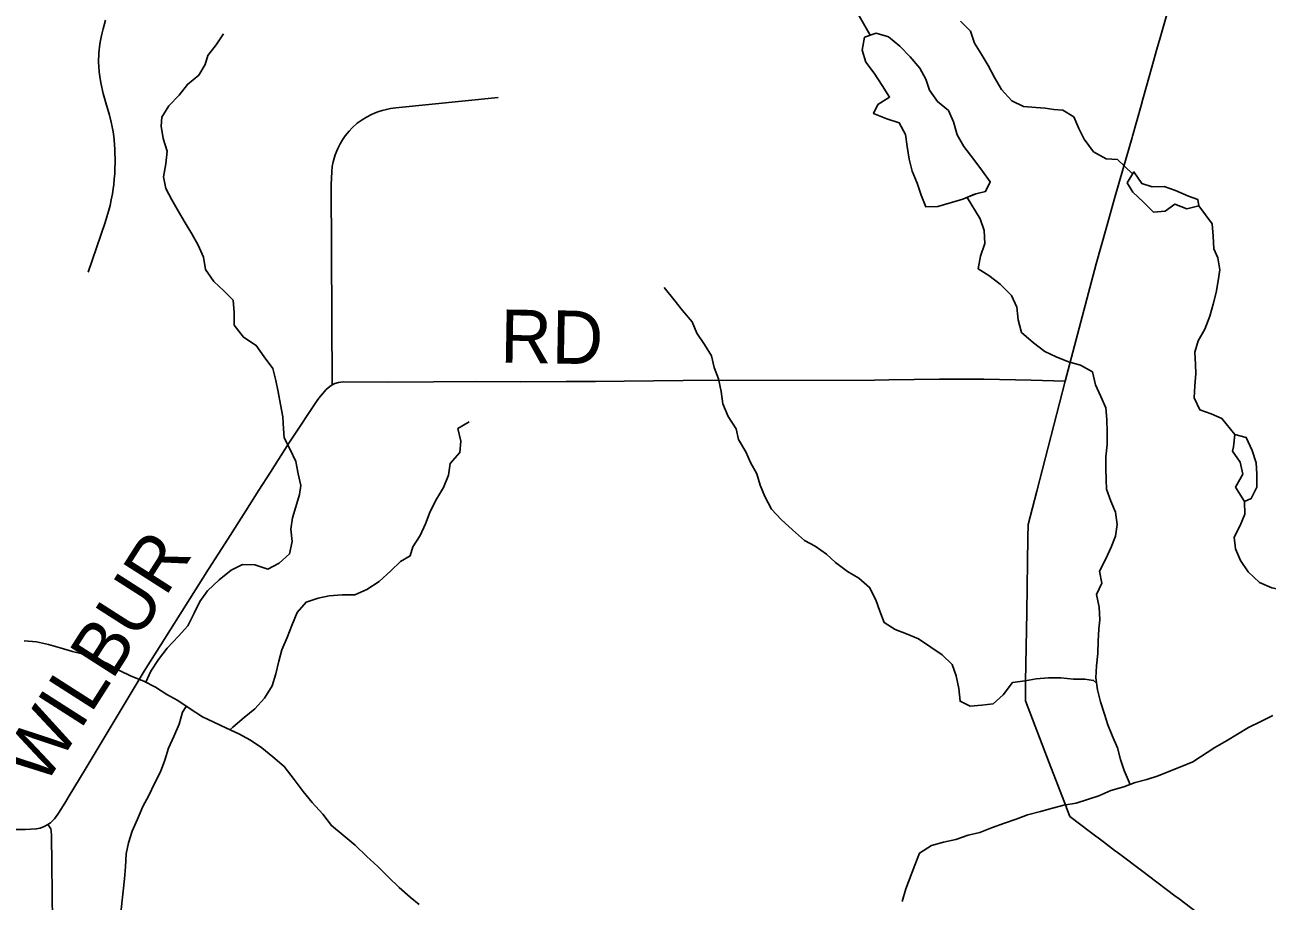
# Model space of a CAD drawing. Extents: x 0 to 34, y 0 to 22.
# Drawn here: x 7.997 to 8.66, y 16.732 to 17.2 of the extents above; entities that cross this region are included whole.
import ezdxf

# ---------------------------------------------------------------- set-up
doc = ezdxf.new("R2010")
doc.units = 0
for name, color, linetype in [('GM_X_County_Road', 7, 'Continuous'), ('GM_X_Minor_Lake', 7, 'Continuous'), ('GM_X_Minor_River', 7, 'Continuous'), ('GM_X_Township_Road', 7, 'Continuous'), ('GM_X_Township_Road_Text', 7, 'Continuous')]:
    doc.layers.add(name, color=color, linetype=linetype)

msp = doc.modelspace()

# ---------------------------------------------------------------- linework, layer by layer
at = {"layer": 'GM_X_County_Road'}
msp.add_lwpolyline([(8.62249, 16.72613), (8.61333, 16.73306), (8.61106, 16.73477), (8.59703, 16.74537), (8.59472, 16.74712), (8.58026, 16.75804), (8.57946, 16.75865), (8.57298, 16.76355), (8.56605, 16.76878), (8.55504, 16.7771), (8.55327, 16.7817), (8.55322, 16.78184), (8.54406, 16.80566), (8.5313, 16.83885), (8.53137, 16.84328), (8.53145, 16.84896), (8.53203, 16.88618), (8.53264, 16.92603), (8.5328, 16.93295), (8.53743, 16.95071), (8.55262, 17.00949), (8.56901, 17.07202), (8.57439, 17.09096), (8.57891, 17.10684), (8.58348, 17.12289), (8.58822, 17.13953), (8.58839, 17.14014), (8.59303, 17.15651), (8.59398, 17.15984), (8.59757, 17.17252), (8.5985, 17.1758), (8.60155, 17.18655), (8.6033, 17.19271), (8.60751, 17.20757)], dxfattribs=at)
at = {"layer": 'GM_X_Minor_Lake'}
for points in [[(8.44548, 17.19291), (8.44415, 17.18607), (8.44607, 17.17961), (8.45064, 17.17372), (8.45484, 17.16726), (8.45884, 17.16099), (8.45257, 17.15699), (8.45029, 17.15224), (8.45734, 17.14939), (8.464, 17.14731), (8.46724, 17.14104), (8.4682, 17.13458), (8.46935, 17.12793), (8.47089, 17.12146), (8.47356, 17.115), (8.47566, 17.10873), (8.47814, 17.10246), (8.48461, 17.10266), (8.49792, 17.10648), (8.50406, 17.10909)], [(8.44548, 17.19291), (8.44415, 17.18607), (8.44607, 17.17961), (8.45064, 17.17372), (8.45484, 17.16726), (8.45884, 17.16099), (8.45257, 17.15699), (8.45029, 17.15224), (8.45734, 17.14939), (8.464, 17.14731), (8.46724, 17.14104), (8.4682, 17.13458), (8.46935, 17.12793), (8.47089, 17.12146), (8.47356, 17.115), (8.47566, 17.10873), (8.47814, 17.10246), (8.48461, 17.10266), (8.49792, 17.10648), (8.5042, 17.10915)], [(8.50406, 17.10909), (8.50485, 17.10931), (8.51009, 17.11067), (8.51256, 17.11581), (8.50836, 17.12151), (8.50379, 17.12778), (8.49845, 17.13461), (8.49483, 17.14088), (8.49291, 17.14773), (8.49024, 17.15381), (8.48434, 17.15874), (8.48014, 17.16463), (8.47823, 17.17052), (8.47499, 17.17641), (8.46984, 17.18249), (8.46432, 17.18819), (8.45822, 17.19312), (8.45175, 17.1952), (8.44548, 17.19291)], [(8.50414, 17.10911), (8.50485, 17.10931), (8.51009, 17.11067), (8.51256, 17.11581), (8.50836, 17.12151), (8.50379, 17.12778), (8.49845, 17.13461), (8.49483, 17.14088), (8.49291, 17.14773), (8.49024, 17.15381), (8.48434, 17.15874), (8.48014, 17.16463), (8.47823, 17.17052), (8.47499, 17.17641), (8.46984, 17.18249), (8.46432, 17.18819), (8.45822, 17.19312), (8.45175, 17.1952), (8.44548, 17.19291)], [(8.62387, 17.10302), (8.62329, 17.10644), (8.61835, 17.10815), (8.61149, 17.11118), (8.6054, 17.11326), (8.59893, 17.11306), (8.59341, 17.11496), (8.58922, 17.12104), (8.58561, 17.11533)], [(8.62387, 17.10302), (8.62329, 17.10644), (8.61835, 17.10815), (8.61149, 17.11118), (8.6054, 17.11326), (8.59893, 17.11306), (8.59341, 17.11496), (8.58922, 17.12104), (8.58561, 17.11533)], [(8.58561, 17.11533), (8.58866, 17.1102), (8.59438, 17.10488), (8.59971, 17.09957), (8.60599, 17.10015), (8.61112, 17.10395), (8.6174, 17.1013), (8.62387, 17.10302)], [(8.58561, 17.11533), (8.58866, 17.1102), (8.59438, 17.10488), (8.59971, 17.09957), (8.60599, 17.10015), (8.61112, 17.10395), (8.6174, 17.1013), (8.62387, 17.10302)], [(8.64825, 16.94524), (8.65188, 16.94677), (8.65491, 16.95286), (8.6549, 16.9597), (8.65451, 16.96579), (8.65241, 16.97244), (8.64917, 16.97928), (8.64308, 16.98098), (8.64233, 16.97433)], [(8.64827, 16.94524), (8.65188, 16.94677), (8.65491, 16.95286), (8.6549, 16.9597), (8.65451, 16.96579), (8.65241, 16.97244), (8.64917, 16.97928), (8.64308, 16.98098), (8.64233, 16.97433)], [(8.64233, 16.97433), (8.64176, 16.97205), (8.64595, 16.96616), (8.64729, 16.95969), (8.6435, 16.95284), (8.64825, 16.94524)], [(8.64233, 16.97433), (8.64176, 16.97205), (8.64595, 16.96616), (8.64729, 16.95969), (8.6435, 16.95284), (8.64824, 16.94525)]]:
    msp.add_lwpolyline(points, dxfattribs=at)
at = {"layer": 'GM_X_Minor_River'}
for points in [[(8.44838, 17.194), (8.4428, 17.20394), (8.43879, 17.21021), (8.43308, 17.2159), (8.42736, 17.22236), (8.42367, 17.23264)], [(8.58852, 17.12006), (8.58046, 17.12768), (8.57437, 17.12805), (8.56771, 17.13185), (8.56275, 17.1385), (8.55989, 17.1442), (8.55721, 17.15047), (8.55131, 17.15407), (8.54655, 17.15445), (8.5418, 17.15501), (8.53685, 17.15538), (8.53038, 17.15595), (8.5241, 17.15898), (8.51857, 17.16506), (8.51476, 17.17152), (8.51151, 17.17779), (8.5077, 17.18406), (8.50408, 17.18976), (8.50197, 17.19622), (8.49664, 17.20153)], [(8.10341, 17.19477), (8.09943, 17.18888), (8.09506, 17.18317), (8.09354, 17.17841), (8.09013, 17.17271), (8.08405, 17.16775), (8.07968, 17.16205), (8.07417, 17.15634), (8.07038, 17.15025), (8.07, 17.1455), (8.07116, 17.13884), (8.07326, 17.13219), (8.07251, 17.12535), (8.07138, 17.1185), (8.07253, 17.11223), (8.07577, 17.10615), (8.07939, 17.09988), (8.08283, 17.09399), (8.08645, 17.0881), (8.08988, 17.08202), (8.09275, 17.07556), (8.09371, 17.06891), (8.09809, 17.06264), (8.10343, 17.0577), (8.10857, 17.05258), (8.10896, 17.04611), (8.10897, 17.03927), (8.11393, 17.03281), (8.12078, 17.02844), (8.12498, 17.02237), (8.12974, 17.0161), (8.13128, 17.00983), (8.13243, 17.00374), (8.13377, 16.9969), (8.13492, 16.99044), (8.13531, 16.98397), (8.1357, 16.97922), (8.13894, 16.97295), (8.14199, 16.96649), (8.14315, 16.96003), (8.14468, 16.95375), (8.14392, 16.949), (8.14203, 16.94234), (8.14014, 16.93645), (8.13919, 16.93036), (8.13996, 16.9239), (8.13864, 16.91724), (8.13313, 16.91229), (8.12705, 16.90905), (8.12001, 16.91132), (8.11354, 16.91151), (8.10746, 16.90846), (8.10099, 16.90332), (8.09473, 16.8976), (8.09074, 16.8919), (8.0877, 16.88562), (8.08429, 16.87877), (8.07935, 16.87325), (8.07327, 16.86697), (8.06872, 16.86088), (8.06454, 16.8546), (8.06182, 16.8487)], [(8.5871, 16.79411), (8.58666, 16.79534), (8.58398, 16.80161), (8.58207, 16.80751), (8.58054, 16.81378), (8.57768, 16.82024), (8.57539, 16.82594), (8.57348, 16.83164), (8.57137, 16.8383), (8.56984, 16.84476), (8.56888, 16.85103), (8.56925, 16.8575), (8.57, 16.86415), (8.57019, 16.87062), (8.57056, 16.87727), (8.57112, 16.88203), (8.57073, 16.88887), (8.5692, 16.89552), (8.57204, 16.90161), (8.57089, 16.90807), (8.57431, 16.91454), (8.57715, 16.92082), (8.57942, 16.92672), (8.58037, 16.93299), (8.57941, 16.93946), (8.57692, 16.94535), (8.57463, 16.95181), (8.57443, 16.95675), (8.57423, 16.96303), (8.57423, 16.96911), (8.57498, 16.97558), (8.57497, 16.98223), (8.57477, 16.98888), (8.57419, 16.99516), (8.57151, 17.00124), (8.56865, 17.00751), (8.56712, 17.01435), (8.56064, 17.01796), (8.55437, 17.01966), (8.5477, 17.02231), (8.54161, 17.02516), (8.53571, 17.0299), (8.52923, 17.03541), (8.52751, 17.04206), (8.52674, 17.04891), (8.52387, 17.05518), (8.51778, 17.06125), (8.51187, 17.06581), (8.50616, 17.06941), (8.50729, 17.07607), (8.50975, 17.08292), (8.50936, 17.08976), (8.50726, 17.09603), (8.50027, 17.10751)], [(8.64304, 16.98096), (8.63621, 16.98953), (8.6305, 16.99199), (8.62441, 16.99408), (8.62136, 17.00054), (8.62173, 17.007), (8.62229, 17.01347), (8.62209, 17.01822), (8.6217, 17.02488), (8.6236, 17.03096), (8.62701, 17.03724), (8.62967, 17.04409), (8.63156, 17.05055), (8.63307, 17.05664), (8.6342, 17.06292), (8.63515, 17.06881), (8.63399, 17.07527), (8.6319, 17.08002), (8.6315, 17.08687), (8.63092, 17.09333), (8.62386, 17.10302)], [(8.56931, 16.84823), (8.56774, 16.8497), (8.56299, 16.85045), (8.5569, 16.85045), (8.55024, 16.85101), (8.54358, 16.851), (8.53711, 16.85061), (8.53122, 16.84946), (8.52437, 16.84851), (8.51943, 16.84203), (8.51411, 16.83728), (8.50803, 16.83651), (8.50175, 16.83593), (8.49642, 16.83858), (8.49584, 16.84543), (8.4943, 16.85208), (8.4922, 16.85816), (8.48687, 16.86329), (8.48078, 16.86747), (8.4743, 16.87183), (8.46783, 16.87448), (8.46174, 16.87695), (8.45602, 16.88055), (8.45354, 16.88664), (8.45144, 16.89272), (8.4482, 16.89937), (8.44248, 16.90431), (8.43639, 16.90791), (8.42991, 16.91266), (8.42515, 16.91702), (8.41906, 16.92139), (8.41334, 16.92442), (8.40706, 16.93012), (8.40096, 16.93563), (8.39582, 16.94113), (8.39219, 16.94778), (8.38971, 16.95387), (8.38799, 16.95995), (8.38456, 16.96603), (8.38207, 16.97173), (8.37826, 16.97819), (8.37692, 16.98389), (8.37272, 16.99054), (8.36986, 16.99738), (8.3689, 17.00384), (8.36756, 17.01069), (8.36527, 17.01677), (8.36373, 17.02285), (8.36011, 17.02893), (8.35592, 17.03501), (8.35343, 17.04109), (8.34829, 17.04717), (8.34371, 17.05305), (8.33857, 17.05932)], [(8.10675, 16.82339), (8.10834, 16.8248), (8.11442, 16.82994), (8.12012, 16.83451), (8.12525, 16.84022), (8.12923, 16.84688), (8.13132, 16.85316), (8.13283, 16.86001), (8.13453, 16.86609), (8.13738, 16.87256), (8.13984, 16.87903), (8.14268, 16.88587), (8.14743, 16.89139), (8.1539, 16.89368), (8.15979, 16.89483), (8.16664, 16.89541), (8.17349, 16.89542), (8.17976, 16.89828), (8.18642, 16.90247), (8.19269, 16.90818), (8.19781, 16.91313), (8.20295, 16.91618), (8.20446, 16.92094), (8.20826, 16.92702), (8.2111, 16.9333), (8.21356, 16.93977), (8.21698, 16.94643), (8.22078, 16.95271), (8.22343, 16.95918), (8.22437, 16.96545), (8.2295, 16.97135), (8.23006, 16.97744), (8.22834, 16.98409), (8.23442, 16.98771)], [(8.72499, 16.87769), (8.72294, 16.87936), (8.71609, 16.88144), (8.70981, 16.88353), (8.7039, 16.88599), (8.69819, 16.88808), (8.69172, 16.89073), (8.68544, 16.89281), (8.67897, 16.89414), (8.67231, 16.8966), (8.66755, 16.89831), (8.66279, 16.89906), (8.65632, 16.9019), (8.65022, 16.9076), (8.64603, 16.91368), (8.64336, 16.91995), (8.64278, 16.92623), (8.646, 16.93231), (8.64847, 16.9384), (8.64827, 16.94524)], [(7.99698, 16.87087), (8.00345, 16.8703), (8.00992, 16.86879), (8.0162, 16.86709), (8.02267, 16.86519), (8.02857, 16.86368), (8.03504, 16.86141), (8.04151, 16.85875), (8.0478, 16.85496), (8.05408, 16.85192), (8.06074, 16.84927), (8.06703, 16.84604), (8.07312, 16.84225), (8.07902, 16.83902), (8.0855, 16.83447), (8.09216, 16.83029), (8.09825, 16.82745), (8.10492, 16.82422), (8.11158, 16.82119), (8.11767, 16.81778), (8.12377, 16.81379), (8.12967, 16.80885), (8.13577, 16.80373), (8.1411, 16.79689), (8.14587, 16.79043), (8.15063, 16.78454), (8.15635, 16.77827), (8.16092, 16.77219), (8.16721, 16.76707), (8.17369, 16.76175), (8.17978, 16.75568), (8.18569, 16.75036), (8.1914, 16.74466), (8.19712, 16.73916), (8.20303, 16.73403), (8.20779, 16.73004)], [(8.0835, 16.83587), (8.0815, 16.83275), (8.07961, 16.82628), (8.07677, 16.81982), (8.07392, 16.81354), (8.07203, 16.80707), (8.06976, 16.80098), (8.06653, 16.79471), (8.0635, 16.78824), (8.06027, 16.78234), (8.05743, 16.77568), (8.05458, 16.76921), (8.05269, 16.76294), (8.05137, 16.75723), (8.051, 16.75019), (8.05044, 16.74373), (8.04987, 16.73726), (8.04837, 16.72433)], [(8.46556, 16.73169), (8.46746, 16.73854), (8.47239, 16.75109), (8.47485, 16.75756), (8.48112, 16.76156), (8.48759, 16.76347), (8.49424, 16.76481), (8.50071, 16.7671), (8.50698, 16.76863), (8.51326, 16.77111), (8.5201, 16.77359), (8.52638, 16.77569), (8.53246, 16.77797), (8.53931, 16.77969), (8.54577, 16.7816), (8.55186, 16.78313), (8.55833, 16.78428), (8.5705, 16.7881), (8.57696, 16.79096), (8.58381, 16.79287), (8.58989, 16.79516), (8.59617, 16.79688), (8.60225, 16.79878), (8.60872, 16.80145), (8.61461, 16.80374), (8.6207, 16.80622), (8.63248, 16.81384), (8.63856, 16.81746), (8.64445, 16.82108), (8.65035, 16.82451), (8.657, 16.82775), (8.66346, 16.83099)]]:
    msp.add_lwpolyline(points, dxfattribs=at)
at = {"layer": 'GM_X_Township_Road'}
for points in [[(8.03113, 17.06759), (8.04012, 17.09409), (8.0411, 17.09713), (8.04207, 17.10059), (8.0428, 17.10321), (8.04347, 17.10625), (8.04401, 17.10935), (8.04444, 17.11208), (8.04474, 17.11439), (8.04505, 17.11731), (8.04529, 17.1201), (8.04541, 17.1229), (8.04547, 17.12594), (8.04535, 17.13329), (8.04505, 17.13797), (8.04482, 17.14003), (8.04444, 17.14241), (8.04396, 17.14514), (8.04341, 17.14763), (8.04249, 17.15134), (8.04055, 17.15791), (8.03909, 17.16301), (8.03782, 17.16854), (8.03727, 17.17207), (8.03703, 17.1745), (8.03678, 17.1773), (8.03666, 17.17967), (8.03678, 17.18441), (8.03696, 17.18611), (8.03715, 17.18781), (8.03751, 17.19036), (8.038, 17.19292), (8.03838, 17.19463), (8.03903, 17.19735), (8.04031, 17.20209)], [(8.16131, 17.00738), (8.16088, 17.11436), (8.16108, 17.12103), (8.16142, 17.12393), (8.16193, 17.1265), (8.16296, 17.13026), (8.16444, 17.13356), (8.16564, 17.13601), (8.16683, 17.13812), (8.16826, 17.14029), (8.17037, 17.1428), (8.17208, 17.14456), (8.17476, 17.14702), (8.17743, 17.1489), (8.17972, 17.15032), (8.18228, 17.15174), (8.18393, 17.15249), (8.18575, 17.15317), (8.18798, 17.15385), (8.19026, 17.15442), (8.19254, 17.15488), (8.19527, 17.15528), (8.24999, 17.16075)], [(7.96304, 16.77017), (7.99764, 16.7701), (8.0034, 16.77048), (8.00541, 16.77092), (8.0076, 16.77168), (8.00967, 16.77278), (8.01098, 16.77374), (8.01221, 16.77491), (8.01312, 16.77592), (8.01489, 16.77828), (8.01686, 16.78136), (8.01916, 16.78501), (8.02101, 16.78805), (8.02946, 16.8022), (8.03276, 16.80749), (8.04548, 16.8288), (8.06108, 16.85464), (8.06988, 16.86873), (8.07497, 16.87684), (8.08542, 16.8932), (8.09538, 16.90915), (8.10569, 16.92503), (8.11524, 16.94015), (8.12219, 16.95128), (8.12837, 16.96077), (8.13827, 16.9763), (8.14143, 16.98105), (8.15147, 16.99642), (8.15361, 16.99963), (8.15508, 17.00148), (8.15612, 17.00265), (8.15806, 17.00487), (8.16017, 17.00659), (8.16131, 17.00738), (8.16284, 17.00818), (8.16472, 17.00875), (8.16718, 17.00903), (8.19077, 17.00886), (8.21534, 17.00898), (8.23802, 17.00915), (8.26184, 17.00909), (8.28623, 17.00921), (8.30196, 17.00926), (8.31724, 17.00938), (8.33291, 17.00955), (8.3487, 17.00972), (8.45077, 17.01), (8.45846, 17.01012), (8.48545, 17.01049), (8.50913, 17.01043), (8.53444, 17.00995), (8.55262, 17.00949)], [(8.01291, 16.52142), (8.01292, 16.52436), (8.01287, 16.53582), (8.01271, 16.55236), (8.01261, 16.57177), (8.01246, 16.58488), (8.0123, 16.61637), (8.01225, 16.64205), (8.0122, 16.65685), (8.01215, 16.67195), (8.01221, 16.6938), (8.01208, 16.72095), (8.01173, 16.7514), (8.01157, 16.76687), (8.01145, 16.76941), (8.01118, 16.77058), (8.01056, 16.77154), (8.00967, 16.77278)]]:
    msp.add_lwpolyline(points, dxfattribs=at)

# ---------------------------------------------------------------- texts
at = {"layer": 'GM_X_Township_Road_Text'}
for s, rotation, p in [('RD', 359.01279, (8.25089, 17.01931)), ('WILBUR', 57.42161, (8.00752, 16.79248))]:
    msp.add_text(s, height=0.028409, rotation=rotation, dxfattribs=at).set_placement(p)

doc.saveas('drawing.dxf')
